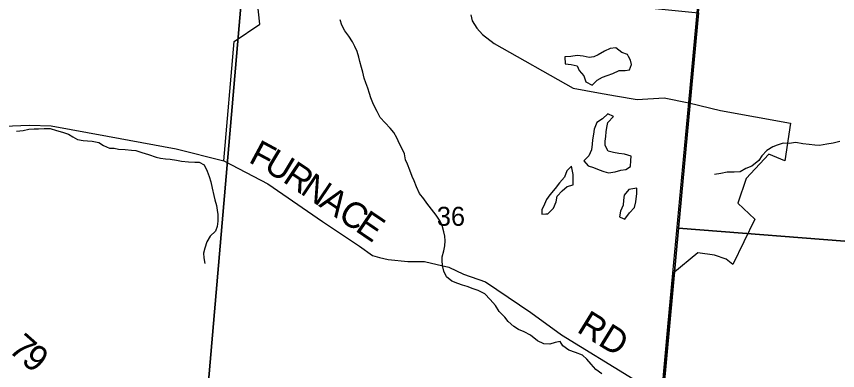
# Model space of a CAD drawing. Extents: x 0 to 42, y 0 to 22.
# Drawn here: x 4.613 to 5.519, y 19.634 to 20.025 of the extents above; entities that cross this region are included whole.
import ezdxf

# ---------------------------------------------------------------- set-up
doc = ezdxf.new("R2010")
doc.units = 0
for name, color, linetype in [('GM_X_County_Road', 7, 'Continuous'), ('GM_X_County_Road_Text', 7, 'Continuous'), ('GM_X_Minor_Lake', 7, 'Continuous'), ('GM_X_Minor_River', 7, 'Continuous'), ('GM_X_Section', 7, 'Continuous'), ('GM_X_Section_Text', 7, 'Continuous'), ('GM_X_Township', 7, 'Continuous'), ('GM_X_Township_Road', 7, 'Continuous')]:
    doc.layers.add(name, color=color, linetype=linetype)

msp = doc.modelspace()

# ---------------------------------------------------------------- linework, layer by layer
at = {"layer": 'GM_X_County_Road'}
msp.add_lwpolyline([(4.56999, 19.90283), (4.62719, 19.905), (4.65123, 19.90408), (4.71319, 19.89287), (4.78901, 19.87893), (4.84181, 19.86545), (4.89019, 19.84005), (4.95082, 19.79872), (4.99136, 19.77157), (5.00597, 19.76108), (5.01352, 19.75892), (5.02324, 19.75676), (5.04483, 19.75461), (5.06318, 19.75461), (5.07721, 19.75137), (5.09016, 19.74814), (5.10635, 19.74058), (5.13071, 19.7321), (5.18067, 19.69826), (5.21435, 19.67373), (5.29367, 19.62493), (5.32517, 19.61272)], dxfattribs=at)
at = {"layer": 'GM_X_Minor_Lake'}
for points in [[(5.28856, 19.98062), (5.28756, 19.98271), (5.28114, 19.9852), (5.27434, 19.99015), (5.2681, 19.9896), (5.26203, 19.9864), (5.25502, 19.98263), (5.25028, 19.98018), (5.24498, 19.97944), (5.23836, 19.98098), (5.23174, 19.98176), (5.22474, 19.98064), (5.2183, 19.98009)], [(5.2183, 19.98009), (5.21847, 19.9727), (5.22527, 19.97192), (5.2317, 19.97019), (5.23414, 19.96506), (5.23923, 19.95917), (5.24148, 19.95253), (5.24828, 19.9489), (5.25378, 19.95438), (5.25966, 19.95797), (5.26497, 19.95966), (5.27103, 19.96172), (5.27823, 19.9653), (5.28485, 19.96509), (5.28977, 19.96583), (5.29169, 19.9717), (5.29057, 19.97645), (5.28856, 19.98062)], [(5.27181, 19.91451), (5.26577, 19.91737), (5.25988, 19.91189), (5.25362, 19.90774), (5.25057, 19.90055), (5.24999, 19.89505), (5.24883, 19.88861), (5.24843, 19.88387), (5.24747, 19.87761), (5.24461, 19.87118), (5.23929, 19.86569), (5.244, 19.85999), (5.24967, 19.85808), (5.25628, 19.85578), (5.26138, 19.85368), (5.2637, 19.85298)], [(5.2637, 19.85298), (5.26649, 19.85215), (5.27387, 19.85345), (5.28012, 19.85533), (5.28542, 19.85607), (5.29054, 19.85927), (5.29113, 19.8661), (5.29134, 19.87084), (5.28416, 19.87295), (5.27791, 19.87353), (5.27186, 19.87469), (5.26619, 19.87623), (5.26281, 19.88249), (5.26282, 19.88742), (5.2636, 19.89235), (5.264, 19.89766), (5.26439, 19.9024), (5.26554, 19.9077), (5.27181, 19.91451)], [(5.22546, 19.85986), (5.22052, 19.85438), (5.21785, 19.84756), (5.21215, 19.84132), (5.2074, 19.83489), (5.20151, 19.82808), (5.19789, 19.82279), (5.19561, 19.81787), (5.19275, 19.81162), (5.19292, 19.80669), (5.19708, 19.80704)], [(5.19708, 19.80704), (5.19935, 19.80724), (5.20562, 19.81328), (5.20848, 19.82029), (5.20964, 19.82654), (5.21515, 19.8324), (5.22084, 19.83731), (5.22747, 19.83919), (5.22751, 19.85037), (5.22546, 19.85986)], [(5.29765, 19.83555), (5.28875, 19.83406), (5.28362, 19.82763), (5.28285, 19.82214), (5.28264, 19.81683), (5.27959, 19.8102), (5.27843, 19.80395), (5.28255, 19.802)], [(5.28255, 19.802), (5.28448, 19.80108), (5.28961, 19.80827), (5.29512, 19.81394), (5.29665, 19.8202), (5.29782, 19.82967), (5.29765, 19.83555)]]:
    msp.add_lwpolyline(points, dxfattribs=at)
at = {"layer": 'GM_X_Minor_River'}
for points in [[(5.20151, 19.66351), (5.19489, 19.66372), (5.18809, 19.66696), (5.18035, 19.67324), (5.17336, 19.67687), (5.16694, 19.67954), (5.16203, 19.68278), (5.15562, 19.6883), (5.15185, 19.69305), (5.14582, 19.69952), (5.14149, 19.70598), (5.13564, 19.71244), (5.12999, 19.71872), (5.12244, 19.72254), (5.11714, 19.72426), (5.11034, 19.72713), (5.10505, 19.72847), (5.09995, 19.73019), (5.09333, 19.73287), (5.08748, 19.73744), (5.08448, 19.74389), (5.08355, 19.74864), (5.08281, 19.75433), (5.08283, 19.75983), (5.08456, 19.76627), (5.0859, 19.77176), (5.08611, 19.77745), (5.08575, 19.78238), (5.08444, 19.78731), (5.08276, 19.79415), (5.08051, 19.79908), (5.07618, 19.80554), (5.0709, 19.81239), (5.066, 19.81885), (5.06243, 19.8236), (5.05791, 19.82968), (5.05452, 19.83671), (5.05171, 19.84335), (5.04983, 19.8481), (5.04721, 19.85531), (5.04458, 19.86177), (5.04233, 19.86652), (5.04103, 19.87335), (5.0384, 19.87961), (5.03577, 19.88436), (5.03276, 19.89101), (5.02938, 19.89671), (5.02523, 19.90165), (5.01995, 19.90735), (5.0143, 19.91325), (5.0111, 19.9199), (5.00847, 19.92464), (5.00621, 19.92939), (5.00396, 19.93509), (5.00247, 19.93983), (5.00078, 19.94553), (4.99834, 19.95141), (4.99666, 19.95673), (4.99517, 19.96318), (4.99367, 19.96849), (4.99199, 19.97513), (4.99068, 19.98007), (4.989, 19.98614), (4.98618, 19.99165), (4.98393, 19.99677), (4.97979, 20.00323), (4.97527, 20.00913), (4.97207, 20.01521), (4.97001, 20.0209)], [(4.61273, 19.89826), (4.62012, 19.899), (4.62655, 19.90049), (4.63223, 19.90085), (4.63715, 19.90102), (4.6434, 19.90138), (4.64983, 19.90117), (4.65701, 19.89887), (4.66344, 19.89714), (4.67024, 19.89485), (4.67515, 19.89218), (4.68025, 19.88894), (4.6863, 19.88816), (4.69122, 19.88776), (4.69652, 19.88737), (4.70371, 19.88582), (4.70899, 19.88258), (4.7156, 19.87953), (4.72052, 19.87951), (4.72544, 19.87855), (4.73282, 19.87795), (4.73963, 19.87717), (4.74455, 19.87678), (4.75135, 19.87486), (4.75872, 19.87256), (4.76685, 19.8695), (4.77195, 19.86853), (4.77725, 19.86776), (4.78254, 19.86736), (4.78935, 19.86639), (4.79484, 19.86523), (4.80259, 19.86445), (4.80959, 19.86405), (4.81451, 19.86403), (4.82018, 19.86098), (4.82318, 19.85414), (4.82562, 19.84826), (4.8273, 19.84256), (4.82879, 19.83554), (4.83066, 19.82738), (4.83196, 19.82245), (4.83346, 19.81638), (4.83439, 19.81107), (4.83494, 19.80632), (4.8351, 19.79912), (4.83451, 19.79305), (4.8326, 19.78813), (4.82672, 19.78265), (4.82291, 19.7764), (4.82062, 19.7694), (4.81947, 19.7639)], [(5.52167, 19.88678), (5.51428, 19.8851), (5.50746, 19.88379), (5.49951, 19.88249), (5.49422, 19.88289), (5.48779, 19.88366), (5.48098, 19.88426), (5.47322, 19.8858), (5.46584, 19.88468), (5.45922, 19.88508), (5.45259, 19.88302), (5.44785, 19.88095), (5.44121, 19.8768), (5.43571, 19.87094), (5.43247, 19.86602), (5.42451, 19.85979), (5.41787, 19.85697), (5.41181, 19.85357), (5.40499, 19.85322), (5.39743, 19.85324), (5.39042, 19.85156), (5.3836, 19.85044)], [(4.81947, 19.7639), (4.81964, 19.75859), (4.82075, 19.75214)], [(5.25891, 19.63052), (5.25231, 19.63547), (5.24722, 19.64137), (5.24251, 19.64688), (5.2376, 19.65107), (5.22986, 19.65431), (5.22268, 19.65661), (5.21607, 19.66156), (5.21287, 19.66631), (5.20738, 19.66519), (5.20151, 19.66351)]]:
    msp.add_lwpolyline(points, dxfattribs=at)
at = {"layer": 'GM_X_Section'}
for points in [[(5.92179, 20.24451), (6.00854, 20.23801), (5.96521, 19.74271), (5.34375, 19.79124), (5.36588, 20.02875), (5.39068, 20.29146)], [(4.36789, 20.12963), (4.86433, 20.0791), (4.82175, 19.58796), (4.32304, 19.63244)], [(5.36588, 20.02875), (5.34375, 19.79124), (5.32103, 19.54312), (4.82175, 19.58796), (4.86433, 20.0791)], [(5.34375, 19.79124), (5.96521, 19.74271), (5.92489, 19.23623), (5.29794, 19.29404), (5.32103, 19.54312)]]:
    msp.add_lwpolyline(points, close=True, dxfattribs=at)
at = {"layer": 'GM_X_Township'}
msp.add_lwpolyline([(5.14624, 17.76794), (5.1674, 18.00102), (5.17029, 18.01018), (5.19596, 18.27109), (5.23598, 18.67597), (5.24802, 18.79207), (5.25291, 18.82566), (5.25334, 18.82864), (5.25368, 18.83198), (5.25833, 18.87833), (5.2718, 19.04643), (5.3216, 19.54433), (5.32553, 19.6128), (5.332, 19.68245), (5.33749, 19.74156), (5.35499, 19.92984), (5.38817, 20.287), (5.7544, 20.26066), (6.25694, 20.21504), (6.30624, 20.21096), (6.44864, 20.19642)], dxfattribs=at)
at = {"layer": 'GM_X_Township_Road'}
for points in [[(4.60887, 19.60735), (4.61368, 19.60698), (4.61855, 19.6065), (4.65033, 19.6034), (4.81946, 19.58526), (5.3216, 19.54433), (5.32553, 19.6128), (5.332, 19.68245), (5.33749, 19.74156), (5.35499, 19.92984), (5.38817, 20.287), (5.40834, 20.52112), (5.42813, 20.71602), (5.42978, 20.72026), (5.43118, 20.73056), (5.43171, 20.7371), (5.4327, 20.74917), (5.44663, 20.9), (2.33491, 20.9)], [(4.84181, 19.86545), (4.85307, 19.99735), (4.88152, 20.01644), (4.87794, 20.05094), (4.85856, 20.07543), (4.86683, 20.16921), (4.8141, 20.26831), (4.82122, 20.30613)], [(5.11441, 20.02653), (5.11586, 20.02001), (5.12112, 20.01186), (5.12728, 20.00479), (5.14005, 19.99497), (5.2273, 19.94553), (5.25521, 19.94064), (5.27423, 19.93738), (5.29797, 19.93339), (5.32775, 19.9352), (5.35509, 19.92958), (5.39012, 19.92114), (5.46717, 19.90708), (5.46106, 19.8655), (5.44332, 19.87283), (5.41825, 19.84593), (5.40908, 19.81902), (5.42804, 19.80129), (5.40382, 19.75136), (5.39624, 19.75726), (5.3834, 19.76154), (5.36506, 19.76399), (5.3376, 19.7413), (5.33211, 19.68219), (5.32564, 19.61254)]]:
    msp.add_lwpolyline(points, dxfattribs=at)

# ---------------------------------------------------------------- texts
at = {"layer": 'GM_X_County_Road_Text'}
for s, height, rotation, p in [('F', 0.02841, 331.75814, (4.86793, 19.86463)), ('U', 0.02841, 328.97815, (4.8845, 19.85574)), ('R', 0.02841, 326.2071, (4.90561, 19.84305)), ('N', 0.02841, 325.85732, (4.92497, 19.8301)), ('A', 0.02841, 325.85527, (4.94566, 19.81607)), ('C', 0.02841, 325.85531, (4.96635, 19.80204)), ('E', 0.02841, 325.85589, (4.98566, 19.78894)), ('RD', 0.028409, 328.36061, (5.23025, 19.67758)), ('7', 0.02841, 318.6286, (4.60283, 19.65603)), ('9', 0.02841, 321.21074, (4.61693, 19.64365))]:
    msp.add_text(s, height=height, rotation=rotation, dxfattribs=at).set_placement(p)
at = {"layer": 'GM_X_Section_Text'}
msp.add_text('36', height=0.020928, rotation=0.00001, dxfattribs=at).set_placement((5.07689, 19.79392))

doc.saveas('drawing.dxf')
